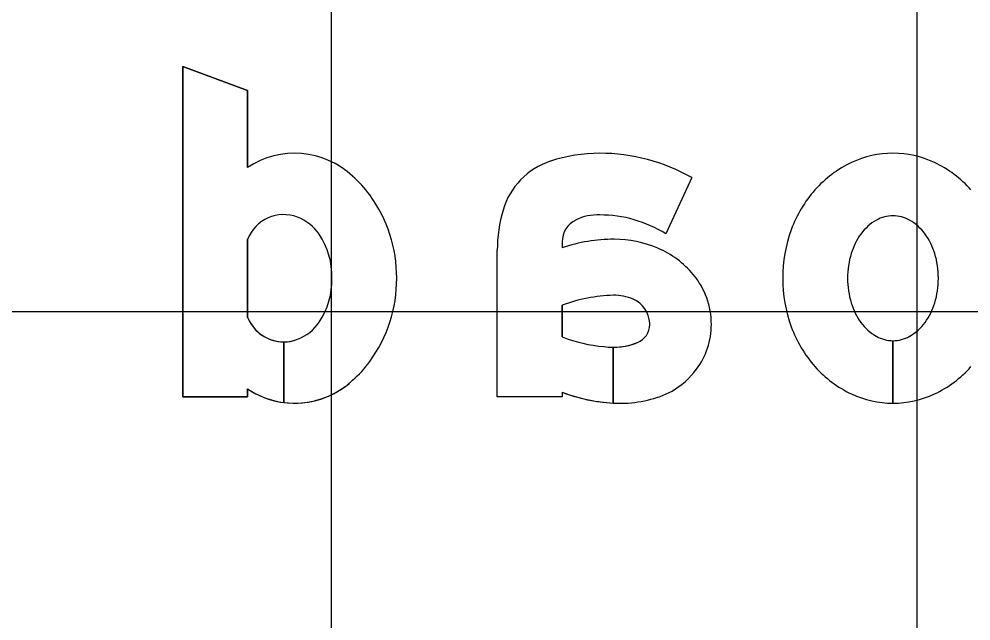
# Model space of a CAD drawing. Extents: x 1797809 to 2198143, y 249608 to 1237864.
# Drawn here: x 2197075.64 to 2197078.89, y 1237300.991 to 1237303.044 of the extents above; entities that cross this region are included whole.
import ezdxf

# ---------------------------------------------------------------- set-up
doc = ezdxf.new("R2010")
doc.units = 0
for name, color, linetype in [('GSBWFILL', 7, 'Continuous'), ('GSCOLORFILL', 7, 'Continuous'), ('GSOUTLINE', 7, 'Continuous'), ('GSSHT', 7, 'Continuous')]:
    doc.layers.add(name, color=color, linetype=linetype)

msp = doc.modelspace()

# ---------------------------------------------------------------- linework, layer by layer
at = {"layer": 'GSBWFILL'}
for p, q in [((2197076.42, 1237302.2929), (2197076.42, 1237302.0275)), ((2197076.5437, 1237301.9431), (2197076.5437, 1237301.7362)), ((2197076.5437, 1237301.7362), (2197076.5437, 1237301.9431)), ((2197078.6234, 1237301.7339), (2197078.6234, 1237301.947)), ((2197078.6234, 1237301.947), (2197078.6234, 1237301.7339))]:
    msp.add_line(p, q, dxfattribs=at)
for points in [[(2197076.42, 1237301.7824), (2197076.42, 1237301.756), (2197076.1986, 1237301.756), (2197076.1986, 1237302.8826), (2197076.42, 1237302.801), (2197076.42, 1237302.5379)], [(2197077.9367, 1237302.5033), (2197077.8479, 1237302.3114)], [(2197077.494, 1237302.2844), (2197077.494, 1237302.264)], [(2197077.494, 1237301.7715), (2197077.494, 1237301.756), (2197077.2726, 1237301.756), (2197077.2726, 1237302.2556)], [(2197077.494, 1237302.068), (2197077.494, 1237301.9604)], [(2197077.6684, 1237301.7346), (2197077.6684, 1237301.9246)], [(2197077.6684, 1237301.9246), (2197077.6684, 1237301.7346)]]:
    msp.add_lwpolyline(points, dxfattribs=at)
for centre, major_axis, ratio, start_param, end_param in [((2197076.5806, 1237302.2966), (0, -0.2899), 0.999995, 2.38999, 3.728585), ((2197077.6227, 1237302.0445), (0, -0.542), 0.999995, 3.141593, 3.458648), ((2197077.6227, 1237301.9518), (0, -0.6347), 0.999995, 2.623874, 3.141593), ((2197078.6234, 1237302.2528), (0, -0.3337), 0.999998, 3.141593, 3.580164), ((2197078.6234, 1237302.2528), (0, -0.3337), 0.999998, 2.703022, 3.141593), ((2197077.5313, 1237302.3227), (0, -0.2491), 0.999995, 3.458648, 4.427613), ((2197078.6444, 1237302.2079), (0, -0.3832), 0.999998, 3.580164, 3.98898), ((2197078.6024, 1237302.2079), (0, -0.3832), 0.999998, 2.294205, 2.703022), ((2197076.5513, 1237302.2411), (0, -0.3508), 0.999995, 2.188831, 2.436889), ((2197078.6772, 1237302.179), (0, -0.427), 0.999998, 3.98898, 4.361709), ((2197076.4451, 1237302.1602), (0, -0.4843), 0.999995, 1.570796, 2.197914), ((2197076.5437, 1237302.2443), (0, -0.1329), 0.999995, 2.777385, 4.338331), ((2197077.7605, 1237302.2556), (0, -0.4879), 0.999995, 4.427613, 4.712389), ((2197076.5358, 1237302.2236), (0, -0.155), 0.999995, 2.161651, 2.777385), ((2197077.5771, 1237302.2844), (0, -0.083), 0.999995, 3.602032, 4.712389), ((2197077.6147, 1237302.2085), (0, -0.1678), 0.999995, 3.094343, 3.602032), ((2197077.6227, 1237301.9518), (0, -0.4243), 0.999995, 2.582097, 3.141593), ((2197078.6505, 1237302.2115), (0, -0.169), 0.999998, 3.659317, 4.083593), ((2197078.6234, 1237302.259), (0, -0.1143), 0.999998, 3.141593, 3.659317), ((2197078.6234, 1237302.259), (0, -0.1143), 0.999998, 2.623869, 3.141593), ((2197078.5964, 1237302.2115), (0, -0.169), 0.999998, 2.199593, 2.623869), ((2197078.7287, 1237302.1602), (0, -0.4817), 0.999998, 4.361709, 4.712389), ((2197076.4522, 1237302.1675), (0, -0.2557), 0.999995, 1.542065, 2.161651), ((2197077.6716, 1237301.734), (0, -0.559), 0.999995, 3.141593, 3.464907), ((2197077.6716, 1237301.9133), (0, -0.3797), 0.999995, 2.73708, 3.141593), ((2197078.6931, 1237302.1805), (0, -0.2217), 0.999998, 4.083593, 4.419789), ((2197078.5537, 1237302.1805), (0, -0.2217), 0.999998, 1.863396, 2.199593), ((2197077.6976, 1237301.9698), (0, -0.3175), 0.999995, 2.265663, 2.742307), ((2197078.7605, 1237302.1602), (0, -0.2921), 0.999998, 4.419789, 4.712389), ((2197078.4863, 1237302.1602), (0, -0.2921), 0.999998, 1.570796, 1.863396), ((2197076.4522, 1237302.1528), (0, -0.2557), 0.999995, 0.979941, 1.599528), ((2197076.4451, 1237302.1602), (0, -0.4843), 0.999995, 0.943678, 1.570796), ((2197077.7367, 1237302.0023), (0, -0.2667), 0.999995, 1.570796, 2.265663), ((2197078.7287, 1237302.1602), (0, -0.4817), 0.999998, 4.712389, 5.063069), ((2197078.7605, 1237302.1602), (0, -0.2921), 0.999998, 4.712389, 5.004989), ((2197078.4863, 1237302.1602), (0, -0.2921), 0.999998, 1.278197, 1.570796), ((2197077.6843, 1237301.5579), (0, -0.5444), 0.999995, 3.169955, 3.498593), ((2197077.6727, 1237301.942), (0, -0.1601), 0.999995, 2.733046, 3.165323), ((2197077.6989, 1237302.0026), (0, -0.0941), 0.999995, 1.610807, 2.733046), ((2197078.6931, 1237302.1399), (0, -0.2217), 0.999998, 5.004989, 5.341185), ((2197078.5537, 1237302.1399), (0, -0.2217), 0.999998, 0.942, 1.278197), ((2197076.5437, 1237302.076), (0, -0.1329), 0.999995, 5.086447, 6.282769), ((2197076.5358, 1237302.0967), (0, -0.155), 0.999995, 0.364208, 0.979941), ((2197077.7266, 1237302.0023), (0, -0.0664), 0.999995, 0.384565, 1.570796), ((2197077.6928, 1237302.0023), (0, -0.1002), 0.999995, 1.570796, 1.610807), ((2197077.7485, 1237302.0023), (0, -0.2549), 0.999995, 0.927653, 1.570796), ((2197078.6772, 1237302.1414), (0, -0.427), 0.999998, 5.063069, 5.435798), ((2197078.6505, 1237302.1088), (0, -0.169), 0.999998, 5.341185, 5.765461), ((2197078.5964, 1237302.1088), (0, -0.169), 0.999998, 0.517724, 0.942), ((2197077.6813, 1237302.4367), (0, -0.5118), 0.999995, 5.908557, 6.196216), ((2197078.6234, 1237302.0613), (0, -0.1143), 0.999998, 5.765461, 6.282701), ((2197078.6234, 1237302.0613), (0, -0.1143), 0.999998, 0, 0.517724), ((2197076.5437, 1237302.076), (0, -0.1329), 0.999995, 0, 0.364208), ((2197077.6684, 1237302.146), (0, -0.2214), 0.999995, 6.140268, 6.282935), ((2197077.6684, 1237302.146), (0, -0.2214), 0.999995, 0, 0.384565), ((2197076.5513, 1237302.0793), (0, -0.3508), 0.999995, 0.704703, 0.952762), ((2197077.7259, 1237302.0193), (0, -0.2832), 0.999995, 0.530468, 0.927653), ((2197078.6444, 1237302.1124), (0, -0.3832), 0.999998, 5.435798, 5.844614), ((2197078.6024, 1237302.1124), (0, -0.3832), 0.999998, 0.438571, 0.847388), ((2197076.5806, 1237302.0238), (0, -0.2899), 0.999995, 6.155614, 7.034788), ((2197076.5806, 1237302.0238), (0, -0.2899), 0.999995, 5.696193, 6.155421), ((2197077.6969, 1237302.299), (0, -0.5652), 0.999995, 5.916134, 6.232721), ((2197077.6969, 1237302.1149), (0, -0.381), 0.999995, 0, 0.469149), ((2197078.6234, 1237302.0676), (0, -0.3337), 0.999998, 5.844614, 6.283019), ((2197078.6234, 1237302.0676), (0, -0.3337), 0.999998, 0, 0.438571), ((2197077.6969, 1237302.299), (0, -0.5652), 0.999995, 6.232819, 6.283185)]:
    msp.add_ellipse(centre, major_axis=major_axis, ratio=ratio, start_param=start_param, end_param=end_param, dxfattribs=at)
at = {"layer": 'GSCOLORFILL'}
for p, q in [((2197076.42, 1237302.2929), (2197076.42, 1237302.0275)), ((2197076.5437, 1237301.9431), (2197076.5437, 1237301.7362)), ((2197076.5437, 1237301.7362), (2197076.5437, 1237301.9431)), ((2197078.6234, 1237301.7339), (2197078.6234, 1237301.947)), ((2197078.6234, 1237301.947), (2197078.6234, 1237301.7339))]:
    msp.add_line(p, q, dxfattribs=at)
for points in [[(2197076.42, 1237301.7824), (2197076.42, 1237301.756), (2197076.1986, 1237301.756), (2197076.1986, 1237302.8826), (2197076.42, 1237302.801), (2197076.42, 1237302.5379)], [(2197077.9367, 1237302.5033), (2197077.8479, 1237302.3114)], [(2197077.494, 1237302.2844), (2197077.494, 1237302.264)], [(2197077.494, 1237301.7715), (2197077.494, 1237301.756), (2197077.2726, 1237301.756), (2197077.2726, 1237302.2556)], [(2197077.494, 1237302.068), (2197077.494, 1237301.9604)], [(2197077.6684, 1237301.7346), (2197077.6684, 1237301.9246)], [(2197077.6684, 1237301.9246), (2197077.6684, 1237301.7346)]]:
    msp.add_lwpolyline(points, dxfattribs=at)
for centre, major_axis, ratio, start_param, end_param in [((2197076.5806, 1237302.2966), (0, -0.2899), 0.999995, 2.38999, 3.728585), ((2197077.6227, 1237302.0445), (0, -0.542), 0.999995, 3.141593, 3.458648), ((2197077.6227, 1237301.9518), (0, -0.6347), 0.999995, 2.623874, 3.141593), ((2197078.6234, 1237302.2528), (0, -0.3337), 0.999998, 3.141593, 3.580164), ((2197078.6234, 1237302.2528), (0, -0.3337), 0.999998, 2.703022, 3.141593), ((2197077.5313, 1237302.3227), (0, -0.2491), 0.999995, 3.458648, 4.427613), ((2197078.6444, 1237302.2079), (0, -0.3832), 0.999998, 3.580164, 3.98898), ((2197078.6024, 1237302.2079), (0, -0.3832), 0.999998, 2.294205, 2.703022), ((2197076.5513, 1237302.2411), (0, -0.3508), 0.999995, 2.188831, 2.436889), ((2197078.6772, 1237302.179), (0, -0.427), 0.999998, 3.98898, 4.361709), ((2197076.4451, 1237302.1602), (0, -0.4843), 0.999995, 1.570796, 2.197914), ((2197076.5437, 1237302.2443), (0, -0.1329), 0.999995, 2.777385, 4.338331), ((2197077.7605, 1237302.2556), (0, -0.4879), 0.999995, 4.427613, 4.712389), ((2197076.5358, 1237302.2236), (0, -0.155), 0.999995, 2.161651, 2.777385), ((2197077.5771, 1237302.2844), (0, -0.083), 0.999995, 3.602032, 4.712389), ((2197077.6147, 1237302.2085), (0, -0.1678), 0.999995, 3.094343, 3.602032), ((2197077.6227, 1237301.9518), (0, -0.4243), 0.999995, 2.582097, 3.141593), ((2197078.6505, 1237302.2115), (0, -0.169), 0.999998, 3.659317, 4.083593), ((2197078.6234, 1237302.259), (0, -0.1143), 0.999998, 3.141593, 3.659317), ((2197078.6234, 1237302.259), (0, -0.1143), 0.999998, 2.623869, 3.141593), ((2197078.5964, 1237302.2115), (0, -0.169), 0.999998, 2.199593, 2.623869), ((2197078.7287, 1237302.1602), (0, -0.4817), 0.999998, 4.361709, 4.712389), ((2197076.4522, 1237302.1675), (0, -0.2557), 0.999995, 1.542065, 2.161651), ((2197077.6716, 1237301.734), (0, -0.559), 0.999995, 3.141593, 3.464907), ((2197077.6716, 1237301.9133), (0, -0.3797), 0.999995, 2.73708, 3.141593), ((2197078.6931, 1237302.1805), (0, -0.2217), 0.999998, 4.083593, 4.419789), ((2197078.5537, 1237302.1805), (0, -0.2217), 0.999998, 1.863396, 2.199593), ((2197077.6976, 1237301.9698), (0, -0.3175), 0.999995, 2.265663, 2.742307), ((2197078.7605, 1237302.1602), (0, -0.2921), 0.999998, 4.419789, 4.712389), ((2197078.4863, 1237302.1602), (0, -0.2921), 0.999998, 1.570796, 1.863396), ((2197076.4522, 1237302.1528), (0, -0.2557), 0.999995, 0.979941, 1.599528), ((2197076.4451, 1237302.1602), (0, -0.4843), 0.999995, 0.943678, 1.570796), ((2197077.7367, 1237302.0023), (0, -0.2667), 0.999995, 1.570796, 2.265663), ((2197078.7287, 1237302.1602), (0, -0.4817), 0.999998, 4.712389, 5.063069), ((2197078.7605, 1237302.1602), (0, -0.2921), 0.999998, 4.712389, 5.004989), ((2197078.4863, 1237302.1602), (0, -0.2921), 0.999998, 1.278197, 1.570796), ((2197077.6843, 1237301.5579), (0, -0.5444), 0.999995, 3.169955, 3.498593), ((2197077.6727, 1237301.942), (0, -0.1601), 0.999995, 2.733046, 3.165323), ((2197077.6989, 1237302.0026), (0, -0.0941), 0.999995, 1.610807, 2.733046), ((2197078.6931, 1237302.1399), (0, -0.2217), 0.999998, 5.004989, 5.341185), ((2197078.5537, 1237302.1399), (0, -0.2217), 0.999998, 0.942, 1.278197), ((2197076.5437, 1237302.076), (0, -0.1329), 0.999995, 5.086447, 6.282769), ((2197076.5358, 1237302.0967), (0, -0.155), 0.999995, 0.364208, 0.979941), ((2197077.7266, 1237302.0023), (0, -0.0664), 0.999995, 0.384565, 1.570796), ((2197077.6928, 1237302.0023), (0, -0.1002), 0.999995, 1.570796, 1.610807), ((2197077.7485, 1237302.0023), (0, -0.2549), 0.999995, 0.927653, 1.570796), ((2197078.6772, 1237302.1414), (0, -0.427), 0.999998, 5.063069, 5.435798), ((2197078.6505, 1237302.1088), (0, -0.169), 0.999998, 5.341185, 5.765461), ((2197078.5964, 1237302.1088), (0, -0.169), 0.999998, 0.517724, 0.942), ((2197077.6813, 1237302.4367), (0, -0.5118), 0.999995, 5.908557, 6.196216), ((2197078.6234, 1237302.0613), (0, -0.1143), 0.999998, 5.765461, 6.282701), ((2197078.6234, 1237302.0613), (0, -0.1143), 0.999998, 0, 0.517724), ((2197076.5437, 1237302.076), (0, -0.1329), 0.999995, 0, 0.364208), ((2197077.6684, 1237302.146), (0, -0.2214), 0.999995, 6.140268, 6.282935), ((2197077.6684, 1237302.146), (0, -0.2214), 0.999995, 0, 0.384565), ((2197076.5513, 1237302.0793), (0, -0.3508), 0.999995, 0.704703, 0.952762), ((2197077.7259, 1237302.0193), (0, -0.2832), 0.999995, 0.530468, 0.927653), ((2197078.6444, 1237302.1124), (0, -0.3832), 0.999998, 5.435798, 5.844614), ((2197078.6024, 1237302.1124), (0, -0.3832), 0.999998, 0.438571, 0.847388), ((2197076.5806, 1237302.0238), (0, -0.2899), 0.999995, 6.155614, 7.034788), ((2197076.5806, 1237302.0238), (0, -0.2899), 0.999995, 5.696193, 6.155421), ((2197077.6969, 1237302.299), (0, -0.5652), 0.999995, 5.916134, 6.232721), ((2197077.6969, 1237302.1149), (0, -0.381), 0.999995, 0, 0.469149), ((2197078.6234, 1237302.0676), (0, -0.3337), 0.999998, 5.844614, 6.283019), ((2197078.6234, 1237302.0676), (0, -0.3337), 0.999998, 0, 0.438571), ((2197077.6969, 1237302.299), (0, -0.5652), 0.999995, 6.232819, 6.283185)]:
    msp.add_ellipse(centre, major_axis=major_axis, ratio=ratio, start_param=start_param, end_param=end_param, dxfattribs=at)
at = {"layer": 'GSOUTLINE'}
msp.add_line((2197076.42, 1237302.0275), (2197076.42, 1237302.2929), dxfattribs=at)
for points in [[(2197076.42, 1237302.5379), (2197076.42, 1237302.801), (2197076.1986, 1237302.8826), (2197076.1986, 1237301.756), (2197076.42, 1237301.756), (2197076.42, 1237301.7824)], [(2197077.9367, 1237302.5033), (2197077.8479, 1237302.3114)], [(2197077.494, 1237302.2844), (2197077.494, 1237302.264)], [(2197077.494, 1237301.7715), (2197077.494, 1237301.756), (2197077.2726, 1237301.756), (2197077.2726, 1237302.2556)], [(2197077.494, 1237301.9604), (2197077.494, 1237302.068)]]:
    msp.add_lwpolyline(points, dxfattribs=at)
for centre, major_axis, ratio, start_param, end_param in [((2197076.5806, 1237302.2966), (0, -0.2899), 0.999995, 2.38999, 3.728585), ((2197077.6227, 1237302.0445), (0, -0.542), 0.999995, 3.141593, 3.458648), ((2197077.6227, 1237301.9518), (0, -0.6347), 0.999995, 2.623874, 3.141593), ((2197078.6234, 1237302.2528), (0, -0.3337), 0.999998, 3.141593, 3.580164), ((2197078.6234, 1237302.2528), (0, -0.3337), 0.999998, 2.703022, 3.141593), ((2197077.5313, 1237302.3227), (0, -0.2491), 0.999995, 3.458648, 4.427613), ((2197078.6444, 1237302.2079), (0, -0.3832), 0.999998, 3.580164, 3.98898), ((2197078.6024, 1237302.2079), (0, -0.3832), 0.999998, 2.294205, 2.703022), ((2197076.5513, 1237302.2411), (0, -0.3508), 0.999995, 2.188831, 2.436889), ((2197078.6772, 1237302.179), (0, -0.427), 0.999998, 3.98898, 4.361709), ((2197076.4451, 1237302.1602), (0, -0.4843), 0.999995, 1.570796, 2.197914), ((2197076.5437, 1237302.2443), (0, -0.1329), 0.999995, 2.777385, 4.338331), ((2197077.7605, 1237302.2556), (0, -0.4879), 0.999995, 4.427613, 4.712389), ((2197076.5358, 1237302.2236), (0, -0.155), 0.999995, 2.161651, 2.777385), ((2197077.5771, 1237302.2844), (0, -0.083), 0.999995, 3.602032, 4.712389), ((2197077.6147, 1237302.2085), (0, -0.1678), 0.999995, 3.094343, 3.602032), ((2197077.6227, 1237301.9518), (0, -0.4243), 0.999995, 2.582097, 3.141593), ((2197078.6505, 1237302.2115), (0, -0.169), 0.999998, 3.659317, 4.083593), ((2197078.6234, 1237302.259), (0, -0.1143), 0.999998, 3.141593, 3.659317), ((2197078.6234, 1237302.259), (0, -0.1143), 0.999998, 2.623869, 3.141593), ((2197078.5964, 1237302.2115), (0, -0.169), 0.999998, 2.199593, 2.623869), ((2197078.7287, 1237302.1602), (0, -0.4817), 0.999998, 4.361709, 4.712389), ((2197076.4522, 1237302.1675), (0, -0.2557), 0.999995, 1.542065, 2.161651), ((2197077.6716, 1237301.734), (0, -0.559), 0.999995, 3.141593, 3.464907), ((2197077.6716, 1237301.9133), (0, -0.3797), 0.999995, 2.73708, 3.141593), ((2197078.6931, 1237302.1805), (0, -0.2217), 0.999998, 4.083593, 4.419789), ((2197078.5537, 1237302.1805), (0, -0.2217), 0.999998, 1.863396, 2.199593), ((2197077.6976, 1237301.9698), (0, -0.3175), 0.999995, 2.265663, 2.742307), ((2197078.7605, 1237302.1602), (0, -0.2921), 0.999998, 4.419789, 4.712389), ((2197078.4863, 1237302.1602), (0, -0.2921), 0.999998, 1.570796, 1.863396), ((2197076.4522, 1237302.1528), (0, -0.2557), 0.999995, 0.979941, 1.599528), ((2197076.4451, 1237302.1602), (0, -0.4843), 0.999995, 0.943678, 1.570796), ((2197077.7367, 1237302.0023), (0, -0.2667), 0.999995, 1.570796, 2.265663), ((2197078.7287, 1237302.1602), (0, -0.4817), 0.999998, 4.712389, 5.063069), ((2197078.7605, 1237302.1602), (0, -0.2921), 0.999998, 4.712389, 5.004989), ((2197078.4863, 1237302.1602), (0, -0.2921), 0.999998, 1.278197, 1.570796), ((2197077.6843, 1237301.5579), (0, -0.5444), 0.999995, 3.169991, 3.498593), ((2197077.6727, 1237301.942), (0, -0.1601), 0.999995, 2.733046, 3.165198), ((2197077.6691, 1237302.0938), (0, -0.0083), 0.999995, 3.165198, 3.169991), ((2197077.6989, 1237302.0026), (0, -0.0941), 0.999995, 1.610807, 2.733046), ((2197078.6931, 1237302.1399), (0, -0.2217), 0.999998, 5.004989, 5.341185), ((2197078.5537, 1237302.1399), (0, -0.2217), 0.999998, 0.942, 1.278197), ((2197076.5437, 1237302.076), (0, -0.1329), 0.999995, 5.086447, 6.647393), ((2197076.5358, 1237302.0967), (0, -0.155), 0.999995, 0.364208, 0.979941), ((2197077.7266, 1237302.0023), (0, -0.0664), 0.999995, 0.384565, 1.570796), ((2197077.6928, 1237302.0023), (0, -0.1002), 0.999995, 1.570796, 1.610807), ((2197077.7485, 1237302.0023), (0, -0.2549), 0.999995, 0.927653, 1.570796), ((2197078.6772, 1237302.1414), (0, -0.427), 0.999998, 5.063069, 5.435798), ((2197078.6505, 1237302.1088), (0, -0.169), 0.999998, 5.341185, 5.765461), ((2197078.5964, 1237302.1088), (0, -0.169), 0.999998, 0.517724, 0.942), ((2197077.6813, 1237302.4367), (0, -0.5118), 0.999995, 5.908557, 6.196216), ((2197078.6234, 1237302.0613), (0, -0.1143), 0.999998, 5.765461, 6.283185), ((2197078.6234, 1237302.0613), (0, -0.1143), 0.999998, 0, 0.517724), ((2197077.6684, 1237302.146), (0, -0.2214), 0.999995, 6.140268, 6.667751), ((2197076.5513, 1237302.0793), (0, -0.3508), 0.999995, 0.704703, 0.952762), ((2197077.7259, 1237302.0193), (0, -0.2832), 0.999995, 0.530468, 0.927653), ((2197078.6444, 1237302.1124), (0, -0.3832), 0.999998, 5.435798, 5.844614), ((2197078.6024, 1237302.1124), (0, -0.3832), 0.999998, 0.438571, 0.847388), ((2197076.5806, 1237302.0238), (0, -0.2899), 0.999995, 5.696193, 7.034788), ((2197077.6969, 1237302.299), (0, -0.5652), 0.999995, 5.916134, 6.283185), ((2197077.6969, 1237302.1149), (0, -0.381), 0.999995, 0, 0.469149), ((2197078.6234, 1237302.0676), (0, -0.3337), 0.999998, 5.844614, 6.283185), ((2197078.6234, 1237302.0676), (0, -0.3337), 0.999998, 6.283185, 6.721756)]:
    msp.add_ellipse(centre, major_axis=major_axis, ratio=ratio, start_param=start_param, end_param=end_param, dxfattribs=at)
at = {"layer": 'GSSHT'}
for p, q in [((2197076.7065, 1237248.0462), (2197076.7065, 1237318.0462)), ((2197078.7065, 1237248.0462), (2197078.7065, 1237318.0462)), ((2196954.7065, 1237302.0462), (2197214.7065, 1237302.0462))]:
    msp.add_line(p, q, dxfattribs=at)

doc.saveas('drawing.dxf')
